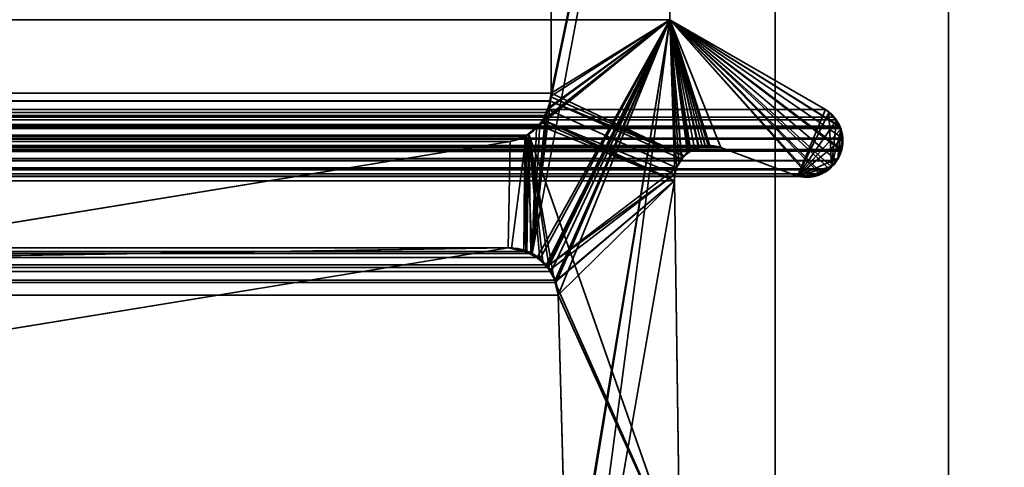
# Model space of a CAD drawing. Header units: millimetres. Extents: x -603 to 3703, y -115 to 193.
# Tile 412 of 656: x 1968.46 to 1976.98, y 3.48 to 7.35. Entities that reach past the tile are written whole.
import ezdxf

# ---------------------------------------------------------------- set-up
doc = ezdxf.new("R2010")
doc.units = ezdxf.units.MM
doc.layers.add('152', color=7, linetype='Continuous', true_color=0xffffff)

# ---------------------------------------------------------------- blocks, each defined once
blk = doc.blocks.new('UG_SURFACE_002')
at = {"layer": '152', "color": 252, "linetype": 'Continuous', "lineweight": 35}
for points in [[(2165, -18, 2212.25), (2165, 174.4, 2212.25), (835, 174.4, 2212.25), (835, -18, 2212.25)], [(985, -18, 2062.2499), (985, 174.4, 2062.2499), (2015.0001, 174.4, 2062.2499), (2015.0001, -18, 2062.2499)]]:
    blk.add_3dface(points, dxfattribs=at)
blk = doc.blocks.new('UG_SURFACE_097')
at = {"layer": '152', "color": 7, "linetype": 'Continuous', "lineweight": 35}
for points in [[(1026.9384, 6.7187, 2018.3115), (1026.9384, 11.8663, 2018.3115), (1973.0616, 11.8663, 2018.3115), (1973.0616, 6.7187, 2018.3115)], [(1973.0616, 6.7187, 2018.3115), (1973.0616, 11.8663, 2018.3115), (1974.0888, 11.6334, 2019.3388)], [(1974.0888, 7.3541, 2019.3388), (1974.0888, 11.6334, 2019.3388), (1025.9112, 11.6334, 2019.3388), (1025.9112, 7.3541, 2019.3388)], [(1974.0888, 11.6334, 2019.3388), (1972.8975, 5.3323, 2018.1475), (1973.0564, 6.6534, 2018.3065)], [(1972.9419, 5.297, 2018.1918), (1972.8975, 5.3323, 2018.1475), (1974.0888, 11.6334, 2019.3388), (1974.0888, 7.3541, 2019.3388)], [(1973.0564, 6.6534, 2018.3065), (1973.0616, 6.7187, 2018.3115), (1974.0888, 11.6334, 2019.3388)], [(1975.4353, 6.5775, 2020.6852), (1974.0888, 7.3541, 2019.3388), (1025.9112, 7.3541, 2019.3388), (1024.5647, 6.5775, 2020.6852)], [(1974.0888, 7.3541, 2019.3388), (1973.0203, 5.2345, 2018.2703), (1972.9419, 5.297, 2018.1918)], [(1973.0365, 5.2122, 2018.2865), (1973.0203, 5.2345, 2018.2703), (1974.0888, 7.3541, 2019.3388)], [(1974.0888, 7.3541, 2019.3388), (1973.0614, 5.178, 2018.3115), (1973.0365, 5.2122, 2018.2865)], [(1973.0959, 5.1013, 2018.3458), (1973.0614, 5.178, 2018.3115), (1974.0888, 7.3541, 2019.3388)], [(1974.0888, 7.3541, 2019.3388), (1973.1044, 5.0824, 2018.3544), (1973.0959, 5.1013, 2018.3458)], [(1973.1224, 4.9715, 2018.3723), (1973.1044, 5.0824, 2018.3544), (1974.0888, 7.3541, 2019.3388)], [(1973.2049, 2.0412, 2018.4548), (1973.1224, 4.9715, 2018.3723), (1974.0888, 7.3541, 2019.3388)], [(1973.1853, 0.5531, 2018.4352), (1974.0888, 7.3541, 2019.3388), (1974.1328, 6.0214, 2019.3827), (1974.1284, 5.9608, 2019.3784)], [(1973.1883, 1.8784, 2018.4383), (1974.0888, 7.3541, 2019.3388), (1973.1853, 0.5531, 2018.4352)], [(1974.0888, 7.3541, 2019.3388), (1973.1883, 1.8784, 2018.4383), (1973.2012, 1.9603, 2018.4512)], [(1974.0888, 7.3541, 2019.3388), (1973.2012, 1.9603, 2018.4512), (1973.2049, 2.0412, 2018.4548)], [(1974.0888, 7.3541, 2019.3388), (1975.3838, 6.0204, 2020.6337), (1975.3387, 5.9996, 2020.5886), (1975.2933, 6.0002, 2020.5433)], [(1974.0888, 7.3541, 2019.3388), (1975.5571, 6.4344, 2020.807), (1975.5626, 6.4236, 2020.8127)], [(1975.5571, 6.4344, 2020.807), (1974.0888, 7.3541, 2019.3388), (1975.4353, 6.5775, 2020.6852), (1975.5043, 6.5123, 2020.7543)], [(1974.0888, 7.3541, 2019.3388), (1975.468, 6.0644, 2020.7181), (1975.4593, 6.0552, 2020.7093), (1975.3838, 6.0204, 2020.6337)], [(1974.0888, 7.3541, 2019.3388), (1975.5735, 6.2208, 2020.8235), (1975.5728, 6.2181, 2020.8228), (1975.5347, 6.1368, 2020.7846)], [(1974.0888, 7.3541, 2019.3388), (1975.5839, 6.331, 2020.834), (1975.5856, 6.3226, 2020.8356), (1975.5765, 6.2316, 2020.8266)], [(1975.5347, 6.1368, 2020.7846), (1975.5328, 6.1326, 2020.7827), (1975.468, 6.0644, 2020.7181), (1974.0888, 7.3541, 2019.3388)], [(1975.5626, 6.4236, 2020.8127), (1975.5681, 6.4131, 2020.818), (1975.5839, 6.331, 2020.834), (1974.0888, 7.3541, 2019.3388)], [(1974.0888, 7.3541, 2019.3388), (1974.5291, 6.2483, 2019.7792), (1974.4343, 6.2604, 2019.6843)], [(1975.5765, 6.2316, 2020.8266), (1975.5735, 6.2208, 2020.8235), (1974.0888, 7.3541, 2019.3388)], [(1974.0888, 7.3541, 2019.3388), (1974.1465, 6.0731, 2019.3965), (1974.1328, 6.0214, 2019.3827)], [(1974.0888, 7.3541, 2019.3388), (1974.395, 6.2655, 2019.645), (1974.3432, 6.248, 2019.5932)], [(1975.2933, 6.0002, 2020.5433), (1975.1931, 6.0016, 2020.4432), (1974.5291, 6.2483, 2019.7792), (1974.0888, 7.3541, 2019.3388)], [(1974.0888, 7.3541, 2019.3388), (1974.1917, 6.1535, 2019.4416), (1974.1465, 6.0731, 2019.3965)], [(1974.0888, 7.3541, 2019.3388), (1974.2714, 6.2239, 2019.5215), (1974.2602, 6.214, 2019.5103)], [(1974.4343, 6.2604, 2019.6843), (1974.395, 6.2655, 2019.645), (1974.0888, 7.3541, 2019.3388)], [(1974.3432, 6.248, 2019.5932), (1974.2714, 6.2239, 2019.5215), (1974.0888, 7.3541, 2019.3388)], [(1974.2602, 6.214, 2019.5103), (1974.1937, 6.1552, 2019.4438), (1974.1917, 6.1535, 2019.4416), (1974.0888, 7.3541, 2019.3388)], [(1026.9384, 6.7187, 2018.3115), (1973.0564, 6.6534, 2018.3065), (1973.0557, 6.6507, 2018.3058)], [(1026.9384, 6.7187, 2018.3115), (1973.0616, 6.7187, 2018.3115), (1973.0564, 6.6534, 2018.3065)], [(1973.0557, 6.6507, 2018.3058), (1026.9474, 6.6514, 2018.3027), (1026.9384, 6.7187, 2018.3115)], [(1026.9474, 6.6514, 2018.3027), (1973.0557, 6.6507, 2018.3058), (1973.0271, 6.5518, 2018.2772)], [(1026.9531, 6.6087, 2018.297), (1026.9474, 6.6514, 2018.3027), (1973.0271, 6.5518, 2018.2772)], [(1972.8975, 5.3323, 2018.1475), (1973.0271, 6.5518, 2018.2772), (1973.0557, 6.6507, 2018.3058), (1973.0564, 6.6534, 2018.3065)], [(1024.5647, 6.5775, 2020.6852), (1024.4948, 6.5146, 2020.7553), (1975.5043, 6.5123, 2020.7543)], [(1975.5043, 6.5123, 2020.7543), (1975.4353, 6.5775, 2020.6852), (1024.5647, 6.5775, 2020.6852)], [(1026.9531, 6.6087, 2018.297), (1973.0271, 6.5518, 2018.2772), (1973.012, 6.5272, 2018.2619)], [(1973.012, 6.5272, 2018.2619), (1026.9871, 6.5254, 2018.2629), (1026.9531, 6.6087, 2018.297)], [(1024.48, 6.5013, 2020.7701), (1024.4424, 6.4348, 2020.8075), (1975.5571, 6.4344, 2020.807)], [(1024.4948, 6.5146, 2020.7553), (1024.48, 6.5013, 2020.7701), (1975.5294, 6.4886, 2020.7794)], [(1024.48, 6.5013, 2020.7701), (1975.5571, 6.4344, 2020.807), (1975.5294, 6.4886, 2020.7794)], [(1975.5294, 6.4886, 2020.7794), (1975.5043, 6.5123, 2020.7543), (1024.4948, 6.5146, 2020.7553)], [(1026.9926, 6.5122, 2018.2574), (1026.9871, 6.5254, 2018.2629), (1973.012, 6.5272, 2018.2619)], [(1026.9926, 6.5122, 2018.2574), (1973.012, 6.5272, 2018.2619), (1972.9639, 6.449, 2018.214)], [(1026.9926, 6.5122, 2018.2574), (1972.9639, 6.449, 2018.214), (1972.9353, 6.4248, 2018.1854)], [(1972.9353, 6.4248, 2018.1854), (1027.0636, 6.4213, 2018.1863), (1026.9926, 6.5122, 2018.2574)], [(1973.012, 6.5272, 2018.2619), (1973.0271, 6.5518, 2018.2772), (1972.8975, 5.3323, 2018.1475)], [(1972.8975, 5.3323, 2018.1475), (1972.9639, 6.449, 2018.214), (1973.012, 6.5272, 2018.2619)], [(1975.5043, 6.5123, 2020.7543), (1975.5294, 6.4886, 2020.7794), (1975.5571, 6.4344, 2020.807)], [(1024.4354, 6.4222, 2020.8147), (1024.4159, 6.3416, 2020.8342), (1975.5839, 6.331, 2020.834)], [(1024.4366, 6.4244, 2020.8135), (1024.4354, 6.4222, 2020.8147), (1975.5681, 6.4131, 2020.818)], [(1024.4354, 6.4222, 2020.8147), (1975.5839, 6.331, 2020.834), (1975.5681, 6.4131, 2020.818)], [(1024.4424, 6.4348, 2020.8075), (1024.4366, 6.4244, 2020.8135), (1975.5626, 6.4236, 2020.8127)], [(1975.5681, 6.4131, 2020.818), (1975.5626, 6.4236, 2020.8127), (1024.4366, 6.4244, 2020.8135)], [(1975.5626, 6.4236, 2020.8127), (1975.5571, 6.4344, 2020.807), (1024.4424, 6.4348, 2020.8075)], [(1027.0704, 6.4125, 2018.1797), (1027.0636, 6.4213, 2018.1863), (1972.9353, 6.4248, 2018.1854)], [(1027.1249, 6.3688, 2018.1251), (1027.0704, 6.4125, 2018.1797), (1972.9353, 6.4248, 2018.1854)], [(1027.1249, 6.3688, 2018.1251), (1972.9353, 6.4248, 2018.1854), (1972.8527, 6.3547, 2018.1026)], [(1972.8975, 5.3323, 2018.1475), (1972.8527, 6.3547, 2018.1026), (1972.9353, 6.4248, 2018.1854)], [(1972.9353, 6.4248, 2018.1854), (1972.9639, 6.449, 2018.214), (1972.8975, 5.3323, 2018.1475)], [(1975.5839, 6.331, 2020.834), (1024.4154, 6.3315, 2020.8347), (1024.4142, 6.3011, 2020.8359)], [(1975.5839, 6.331, 2020.834), (1024.4142, 6.3011, 2020.8359), (1024.4235, 6.2316, 2020.8266)], [(1024.4159, 6.3416, 2020.8342), (1024.4154, 6.3315, 2020.8347), (1975.5839, 6.331, 2020.834)], [(1024.4235, 6.2316, 2020.8266), (1975.5856, 6.3226, 2020.8356), (1975.5839, 6.331, 2020.834)], [(1024.4235, 6.2316, 2020.8266), (1975.5765, 6.2316, 2020.8266), (1975.5856, 6.3226, 2020.8356)], [(1027.1249, 6.3688, 2018.1251), (1972.8527, 6.3547, 2018.1026), (1972.8342, 6.3481, 2018.0843)], [(1972.8342, 6.3481, 2018.0843), (1027.1665, 6.3523, 2018.0836), (1027.1249, 6.3688, 2018.1251)], [(1027.1665, 6.3523, 2018.0836), (1972.8342, 6.3481, 2018.0843), (1972.7079, 6.3024, 2017.9579)], [(1972.7079, 6.3024, 2017.9579), (1027.2921, 6.3024, 2017.9579), (1027.1665, 6.3523, 2018.0836)], [(1972.8243, 5.3494, 2018.0743), (1972.6892, 5.381, 2017.9391), (1972.7079, 6.3024, 2017.9579), (1972.8342, 6.3481, 2018.0843)], [(1972.8527, 6.3547, 2018.1026), (1972.8975, 5.3323, 2018.1475), (1972.8243, 5.3494, 2018.0743)], [(1972.8342, 6.3481, 2018.0843), (1972.8527, 6.3547, 2018.1026), (1972.8243, 5.3494, 2018.0743)], [(1975.5765, 6.2316, 2020.8266), (1024.4235, 6.2316, 2020.8266), (1024.4275, 6.2218, 2020.8225)], [(1024.4275, 6.2218, 2020.8225), (1975.5735, 6.2208, 2020.8235), (1975.5765, 6.2316, 2020.8266)], [(1975.5728, 6.2181, 2020.8228), (1024.4275, 6.2218, 2020.8225), (1024.4596, 6.1447, 2020.7903)], [(1975.5728, 6.2181, 2020.8228), (1975.5735, 6.2208, 2020.8235), (1024.4275, 6.2218, 2020.8225)], [(1974.5291, 6.2483, 2019.7792), (1975.1931, 6.0016, 2020.4432), (1024.8069, 6.0016, 2020.4432), (1025.4709, 6.2483, 2019.7792)], [(1025.4709, 6.2483, 2019.7792), (1025.5657, 6.2609, 2019.6843), (1974.4343, 6.2604, 2019.6843)], [(1974.4343, 6.2604, 2019.6843), (1974.5291, 6.2483, 2019.7792), (1025.4709, 6.2483, 2019.7792)], [(1974.395, 6.2655, 2019.645), (1025.5657, 6.2609, 2019.6843), (1025.6022, 6.2657, 2019.6478)], [(1974.395, 6.2655, 2019.645), (1974.4343, 6.2604, 2019.6843), (1025.5657, 6.2609, 2019.6843)], [(1025.6022, 6.2657, 2019.6478), (1974.3432, 6.248, 2019.5932), (1974.395, 6.2655, 2019.645)], [(1025.6022, 6.2657, 2019.6478), (1025.6568, 6.2479, 2019.5932), (1974.3432, 6.248, 2019.5932)], [(1974.2714, 6.2239, 2019.5215), (1974.3432, 6.248, 2019.5932), (1025.6568, 6.2479, 2019.5932)], [(1974.2714, 6.2239, 2019.5215), (1025.6568, 6.2479, 2019.5932), (1025.7264, 6.2251, 2019.5236)], [(1025.7264, 6.2251, 2019.5236), (1974.2602, 6.214, 2019.5103), (1974.2714, 6.2239, 2019.5215)], [(1025.7264, 6.2251, 2019.5236), (1025.7397, 6.2137, 2019.5103), (1974.2602, 6.214, 2019.5103)], [(1033.5108, 5.2872, 2011.7393), (1027.2921, 6.3024, 2017.9579), (1972.7079, 6.3024, 2017.9579), (1966.4892, 5.2872, 2011.7393)], [(1966.4892, 5.2872, 2011.7393), (1972.7079, 6.3024, 2017.9579), (1972.6892, 5.381, 2017.9391), (1963.5851, 3.8982, 2008.8351)], [(1975.5728, 6.2181, 2020.8228), (1024.4596, 6.1447, 2020.7903), (1024.4656, 6.1377, 2020.7844)], [(1024.4656, 6.1377, 2020.7844), (1975.5347, 6.1368, 2020.7846), (1975.5728, 6.2181, 2020.8228)], [(1975.5347, 6.1368, 2020.7846), (1024.4656, 6.1377, 2020.7844), (1024.5267, 6.0664, 2020.7233)], [(1975.5328, 6.1326, 2020.7827), (1975.5347, 6.1368, 2020.7846), (1024.5267, 6.0664, 2020.7233)], [(1974.2602, 6.214, 2019.5103), (1025.7397, 6.2137, 2019.5103), (1025.8064, 6.1556, 2019.4435)], [(1025.8064, 6.1556, 2019.4435), (1974.1937, 6.1552, 2019.4438), (1974.2602, 6.214, 2019.5103)], [(1974.1917, 6.1535, 2019.4416), (1025.8064, 6.1556, 2019.4435), (1025.8069, 6.1552, 2019.443)], [(1974.1917, 6.1535, 2019.4416), (1974.1937, 6.1552, 2019.4438), (1025.8064, 6.1556, 2019.4435)], [(1025.8069, 6.1552, 2019.443), (1974.1465, 6.0731, 2019.3965), (1974.1917, 6.1535, 2019.4416)], [(1025.8069, 6.1552, 2019.443), (1025.8535, 6.0731, 2019.3965), (1974.1465, 6.0731, 2019.3965)], [(1975.5328, 6.1326, 2020.7827), (1024.5267, 6.0664, 2020.7233), (1024.5314, 6.0638, 2020.7186)], [(1024.5314, 6.0638, 2020.7186), (1975.468, 6.0644, 2020.7181), (1975.5328, 6.1326, 2020.7827)], [(1975.4593, 6.0552, 2020.7093), (1975.468, 6.0644, 2020.7181), (1024.5314, 6.0638, 2020.7186)], [(1024.5314, 6.0638, 2020.7186), (1024.616, 6.018, 2020.6339), (1975.3838, 6.0204, 2020.6337)], [(1975.3838, 6.0204, 2020.6337), (1975.4593, 6.0552, 2020.7093), (1024.5314, 6.0638, 2020.7186)], [(1974.1328, 6.0214, 2019.3827), (1025.8535, 6.0731, 2019.3965), (1025.8715, 5.981, 2019.3784)], [(1974.1328, 6.0214, 2019.3827), (1974.1465, 6.0731, 2019.3965), (1025.8535, 6.0731, 2019.3965)], [(1975.3838, 6.0204, 2020.6337), (1024.616, 6.018, 2020.6339), (1024.6392, 6.0054, 2020.6108)], [(1975.3387, 5.9996, 2020.5886), (1975.3838, 6.0204, 2020.6337), (1024.6392, 6.0054, 2020.6108)], [(1024.6392, 6.0054, 2020.6108), (1024.7071, 5.999, 2020.5429), (1975.2933, 6.0002, 2020.5433)], [(1975.2933, 6.0002, 2020.5433), (1975.3387, 5.9996, 2020.5886), (1024.6392, 6.0054, 2020.6108)], [(1024.7071, 5.999, 2020.5429), (1024.763, 5.9938, 2020.4871), (1975.1931, 6.0016, 2020.4432)], [(1975.1931, 6.0016, 2020.4432), (1975.2933, 6.0002, 2020.5433), (1024.7071, 5.999, 2020.5429)], [(1024.763, 5.9938, 2020.4871), (1024.8069, 6.0016, 2020.4432), (1975.1931, 6.0016, 2020.4432)], [(1025.8715, 5.981, 2019.3784), (1974.1284, 5.9608, 2019.3784), (1974.1328, 6.0214, 2019.3827)], [(1025.8715, 5.981, 2019.3784), (1025.8716, 5.9608, 2019.3784), (1974.1284, 5.9608, 2019.3784)], [(1974.175, 2.6459, 2019.4249), (1974.1284, 5.9608, 2019.3784), (1025.8716, 5.9608, 2019.3784), (1025.825, 2.6459, 2019.4249)], [(1973.1876, 0.5521, 2018.4376), (1973.1853, 0.5531, 2018.4352), (1974.1284, 5.9608, 2019.3784)], [(1973.1876, 0.5521, 2018.4376), (1974.1284, 5.9608, 2019.3784), (1974.175, 2.6459, 2019.4249)], [(1972.8243, 5.3494, 2018.0743), (1027.1783, 5.3634, 2018.0717), (1027.3108, 5.381, 2017.9391)], [(1027.3108, 5.381, 2017.9391), (1036.4149, 3.8982, 2008.8351), (1963.5851, 3.8982, 2008.8351), (1972.6892, 5.381, 2017.9391)], [(1027.3108, 5.381, 2017.9391), (1972.6892, 5.381, 2017.9391), (1972.8243, 5.3494, 2018.0743)], [(1973.0203, 5.2345, 2018.2703), (1027.0281, 5.2822, 2018.2219), (1027.0572, 5.2979, 2018.1928)], [(1027.0572, 5.2979, 2018.1928), (1027.1747, 5.3615, 2018.0752), (1972.8243, 5.3494, 2018.0743)], [(1972.8243, 5.3494, 2018.0743), (1972.8975, 5.3323, 2018.1475), (1027.0572, 5.2979, 2018.1928)], [(1972.8975, 5.3323, 2018.1475), (1972.9419, 5.297, 2018.1918), (1027.0572, 5.2979, 2018.1928)], [(1027.0572, 5.2979, 2018.1928), (1972.9419, 5.297, 2018.1918), (1973.0203, 5.2345, 2018.2703)], [(1972.8243, 5.3494, 2018.0743), (1027.1747, 5.3615, 2018.0752), (1027.1783, 5.3634, 2018.0717)], [(1973.0614, 5.178, 2018.3115), (1026.9386, 5.178, 2018.3115), (1026.965, 5.2089, 2018.285)], [(1973.0203, 5.2345, 2018.2703), (1026.965, 5.2089, 2018.285), (1027.0281, 5.2822, 2018.2219)], [(1973.0203, 5.2345, 2018.2703), (1973.0365, 5.2122, 2018.2865), (1026.965, 5.2089, 2018.285)], [(1026.965, 5.2089, 2018.285), (1973.0365, 5.2122, 2018.2865), (1973.0614, 5.178, 2018.3115)], [(1973.0614, 5.178, 2018.3115), (1026.9041, 5.1013, 2018.3458), (1026.9386, 5.178, 2018.3115)], [(1973.0614, 5.178, 2018.3115), (1973.0959, 5.1013, 2018.3458), (1026.9041, 5.1013, 2018.3458)], [(1973.1224, 4.9715, 2018.3723), (1026.8776, 4.9715, 2018.3723), (1026.8956, 5.0824, 2018.3544)], [(1026.8956, 5.0824, 2018.3544), (1026.9041, 5.1013, 2018.3458), (1973.0959, 5.1013, 2018.3458), (1973.1044, 5.0824, 2018.3544)], [(1973.1044, 5.0824, 2018.3544), (1973.1224, 4.9715, 2018.3723), (1026.8956, 5.0824, 2018.3544)], [(1026.7951, 2.0412, 2018.4548), (1026.8776, 4.9715, 2018.3723), (1973.1224, 4.9715, 2018.3723), (1973.2049, 2.0412, 2018.4548)]]:
    blk.add_3dface(points, dxfattribs=at)
blk = doc.blocks.new('UG_SURFACE_098')
at = {"layer": '152', "color": 7, "linetype": 'Continuous', "lineweight": 35}
for points in [[(1974.0888, 11.6334, -7.75), (1974.0888, 7.3541, -7.75), (1973.0616, 6.7187, -7.75), (1973.0616, 11.8663, -7.75)], [(1974.0888, 7.3541, 2019.3388), (1974.0888, 11.6334, 2019.3388), (1973.0616, 11.8663, 2018.3115), (1973.0616, 6.7187, 2018.3115)], [(1973.0616, 6.7187, 2018.3115), (1973.0616, 11.8663, 2018.3115), (1973.0616, 11.8663, -7.75), (1973.0616, 6.7187, -7.75)], [(1974.0888, 7.3541, -7.75), (1974.0888, 11.6334, -7.75), (1974.0888, 11.6334, 2019.3388), (1974.0888, 7.3541, 2019.3388)], [(1974.0888, 7.3541, 2019.3388), (1972.8693, 6.365, 2018.1193), (1972.8867, 5.3379, 2018.1367), (1972.962, 5.2773, 2018.2121)], [(1972.9517, 6.4465, 2018.2016), (1972.8693, 6.365, 2018.1193), (1974.0888, 7.3541, 2019.3388)], [(1974.0888, 7.3541, 2019.3388), (1972.991, 6.4854, 2018.2409), (1972.9754, 6.4699, 2018.2254), (1972.9517, 6.4465, 2018.2016)], [(1972.962, 5.2773, 2018.2121), (1973.0306, 5.2222, 2018.2805), (1974.0888, 7.3541, 2019.3388)], [(1973.0359, 6.5803, 2018.286), (1972.991, 6.4854, 2018.2409), (1974.0888, 7.3541, 2019.3388)], [(1974.1465, 6.0731, 2019.3965), (1974.1682, 6.1188, 2019.4182), (1974.0888, 7.3541, 2019.3388), (1973.0306, 5.2222, 2018.2805)], [(1974.0888, 7.3541, 2019.3388), (1973.0433, 6.596, 2018.2934), (1973.0359, 6.5803, 2018.286)], [(1973.0572, 6.6889, 2018.3072), (1973.0433, 6.596, 2018.2934), (1974.0888, 7.3541, 2019.3388)], [(1974.0888, 7.3541, 2019.3388), (1973.0616, 6.7187, 2018.3115), (1973.0572, 6.6889, 2018.3072)], [(1974.2523, 6.2053, -7.75), (1974.2129, 6.1775, -7.75), (1973.0616, 6.7187, -7.75), (1974.0888, 7.3541, -7.75)], [(1975.4353, 6.5775, -7.75), (1974.0888, 7.3541, -7.75), (1974.0888, 7.3541, 2019.3388), (1975.4353, 6.5775, 2020.6852)], [(1975.1931, 6.0016, -7.75), (1974.5291, 6.2483, -7.75), (1974.0888, 7.3541, -7.75), (1975.4353, 6.5775, -7.75)], [(1974.0888, 7.3541, -7.75), (1974.3017, 6.2399, -7.75), (1974.2523, 6.2053, -7.75)], [(1974.0888, 7.3541, -7.75), (1974.4204, 6.267, -7.75), (1974.3373, 6.248, -7.75)], [(1974.3373, 6.248, -7.75), (1974.3017, 6.2399, -7.75), (1974.0888, 7.3541, -7.75)], [(1974.0888, 7.3541, -7.75), (1974.5291, 6.2483, -7.75), (1974.4345, 6.2646, -7.75)], [(1974.4345, 6.2646, -7.75), (1974.4204, 6.267, -7.75), (1974.0888, 7.3541, -7.75)], [(1974.0888, 7.3541, 2019.3388), (1974.5291, 6.2483, 2019.7792), (1975.1931, 6.0016, 2020.4432), (1975.3032, 6.0057, 2020.5531)], [(1975.3032, 6.0057, 2020.5531), (1975.3697, 6.0082, 2020.6196), (1975.4025, 6.028, 2020.6525), (1974.0888, 7.3541, 2019.3388)], [(1974.0888, 7.3541, 2019.3388), (1974.2501, 6.2071, 2019.5), (1974.3375, 6.2472, 2019.5875)], [(1974.0888, 7.3541, 2019.3388), (1974.1682, 6.1188, 2019.4182), (1974.1914, 6.1456, 2019.4414)], [(1975.4025, 6.028, 2020.6525), (1975.4876, 6.0792, 2020.7376), (1975.4889, 6.0809, 2020.7388), (1974.0888, 7.3541, 2019.3388)], [(1974.0888, 7.3541, 2019.3388), (1974.3687, 6.2615, 2019.6187), (1974.4344, 6.2561, 2019.6843)], [(1974.0888, 7.3541, 2019.3388), (1974.2416, 6.2033, 2019.4917), (1974.2501, 6.2071, 2019.5)], [(1974.4344, 6.2561, 2019.6843), (1974.5291, 6.2483, 2019.7792), (1974.0888, 7.3541, 2019.3388)], [(1974.1914, 6.1456, 2019.4414), (1974.2416, 6.2033, 2019.4917), (1974.0888, 7.3541, 2019.3388)], [(1974.3375, 6.2472, 2019.5875), (1974.3687, 6.2615, 2019.6187), (1974.0888, 7.3541, 2019.3388)], [(1975.4657, 6.5488, 2020.7157), (1975.4353, 6.5775, 2020.6852), (1974.0888, 7.3541, 2019.3388), (1975.4889, 6.0809, 2020.7388)], [(1974.1936, 6.1471, -7.75), (1974.1465, 6.0731, -7.75), (1973.0293, 6.5819, -7.75), (1973.0558, 6.6496, -7.75)], [(1973.0558, 6.6496, -7.75), (1973.0293, 6.5819, -7.75), (1973.0359, 6.5803, 2018.286)], [(1973.0591, 6.688, -7.75), (1973.0558, 6.6496, -7.75), (1973.0359, 6.5803, 2018.286)], [(1973.0359, 6.5803, 2018.286), (1973.0433, 6.596, 2018.2934), (1973.0591, 6.688, -7.75)], [(1973.0433, 6.596, 2018.2934), (1973.0572, 6.6889, 2018.3072), (1973.0591, 6.688, -7.75)], [(1974.2129, 6.1775, -7.75), (1973.0558, 6.6496, -7.75), (1973.0591, 6.688, -7.75)], [(1973.0558, 6.6496, -7.75), (1974.2129, 6.1775, -7.75), (1974.1936, 6.1471, -7.75)], [(1973.0616, 6.7187, -7.75), (1973.0591, 6.688, -7.75), (1973.0572, 6.6889, 2018.3072)], [(1973.0572, 6.6889, 2018.3072), (1973.0616, 6.7187, 2018.3115), (1973.0616, 6.7187, -7.75)], [(1973.0591, 6.688, -7.75), (1973.0616, 6.7187, -7.75), (1974.2129, 6.1775, -7.75)], [(1973.0293, 6.5819, -7.75), (1972.9916, 6.4863, -7.75), (1972.991, 6.4854, 2018.2409)], [(1972.991, 6.4854, 2018.2409), (1973.0359, 6.5803, 2018.286), (1973.0293, 6.5819, -7.75)], [(1972.9916, 6.4863, -7.75), (1973.0293, 6.5819, -7.75), (1974.1465, 6.0731, -7.75), (1974.1322, 6.0177, -7.75)], [(1975.4353, 6.5775, -7.75), (1975.4488, 6.5687, -7.75), (1975.4655, 6.5516, -7.75), (1975.1931, 6.0016, -7.75)], [(1975.4655, 6.5516, -7.75), (1975.4488, 6.5687, -7.75), (1975.4353, 6.5775, 2020.6852)], [(1975.4353, 6.5775, 2020.6852), (1975.4657, 6.5488, 2020.7157), (1975.4655, 6.5516, -7.75)], [(1975.4488, 6.5687, -7.75), (1975.4353, 6.5775, -7.75), (1975.4353, 6.5775, 2020.6852)], [(1972.9743, 6.4691, -7.75), (1972.9916, 6.4863, -7.75), (1974.1284, 5.9608, -7.75)], [(1972.9916, 6.4863, -7.75), (1972.9743, 6.4691, -7.75), (1972.9754, 6.4699, 2018.2254)], [(1972.9754, 6.4699, 2018.2254), (1972.991, 6.4854, 2018.2409), (1972.9916, 6.4863, -7.75)], [(1974.1322, 6.0177, -7.75), (1974.1284, 5.9608, -7.75), (1972.9916, 6.4863, -7.75)], [(1975.4655, 6.5516, -7.75), (1975.5305, 6.485, -7.75), (1975.1931, 6.0016, -7.75)], [(1975.1931, 6.0016, -7.75), (1975.5305, 6.485, -7.75), (1975.5347, 6.4807, -7.75), (1975.5646, 6.4048, -7.75)], [(1975.5305, 6.485, -7.75), (1975.4655, 6.5516, -7.75), (1975.4657, 6.5488, 2020.7157)], [(1975.4657, 6.5488, 2020.7157), (1975.5294, 6.4886, 2020.7794), (1975.5305, 6.485, -7.75)], [(1975.5309, 6.4854, 2020.7808), (1975.5294, 6.4886, 2020.7794), (1975.4657, 6.5488, 2020.7157), (1975.4889, 6.0809, 2020.7388)], [(1975.4889, 6.0809, 2020.7388), (1975.5678, 6.405, 2020.8178), (1975.5309, 6.4854, 2020.7808)], [(1975.5294, 6.4886, 2020.7794), (1975.5309, 6.4854, 2020.7808), (1975.5305, 6.485, -7.75)], [(1975.5347, 6.4807, -7.75), (1975.5305, 6.485, -7.75), (1975.5309, 6.4854, 2020.7808)], [(1975.5646, 6.4048, -7.75), (1975.5347, 6.4807, -7.75), (1975.5309, 6.4854, 2020.7808)], [(1975.5309, 6.4854, 2020.7808), (1975.5678, 6.405, 2020.8178), (1975.5646, 6.4048, -7.75)], [(1972.8693, 6.365, 2018.1193), (1972.9517, 6.4465, 2018.2016), (1972.9497, 6.4447, -7.75)], [(1972.9497, 6.4447, -7.75), (1972.8703, 6.3656, -7.75), (1972.8693, 6.365, 2018.1193)], [(1974.1284, 5.9608, -7.75), (1974.175, 2.6459, -7.75), (1972.8703, 6.3656, -7.75), (1972.9497, 6.4447, -7.75)], [(1974.1284, 5.9608, -7.75), (1972.9497, 6.4447, -7.75), (1972.9743, 6.4691, -7.75)], [(1972.9743, 6.4691, -7.75), (1972.9497, 6.4447, -7.75), (1972.9517, 6.4465, 2018.2016)], [(1972.9517, 6.4465, 2018.2016), (1972.9754, 6.4699, 2018.2254), (1972.9743, 6.4691, -7.75)], [(1975.1931, 6.0016, -7.75), (1975.5646, 6.4048, -7.75), (1975.5813, 6.3623, -7.75), (1975.5799, 6.3226, -7.75)], [(1975.5678, 6.405, 2020.8178), (1975.4889, 6.0809, 2020.7388), (1975.5427, 6.1542, 2020.7927)], [(1975.5832, 6.3218, 2020.8333), (1975.5757, 6.388, 2020.8256), (1975.5678, 6.405, 2020.8178), (1975.5427, 6.1542, 2020.7927)], [(1975.5813, 6.3623, -7.75), (1975.5646, 6.4048, -7.75), (1975.5678, 6.405, 2020.8178)], [(1975.5678, 6.405, 2020.8178), (1975.5757, 6.388, 2020.8256), (1975.5813, 6.3623, -7.75)], [(1972.8467, 6.3562, 2018.0967), (1972.7079, 6.3024, 2017.9579), (1972.6892, 5.381, 2017.9391), (1972.7176, 5.3748, 2017.9677)], [(1972.7176, 5.3764, -7.75), (1972.6892, 5.381, -7.75), (1972.7079, 6.3024, -7.75), (1972.8459, 6.3561, -7.75)], [(1972.7079, 6.3024, 2017.9579), (1972.8467, 6.3562, 2018.0967), (1972.8459, 6.3561, -7.75)], [(1972.8459, 6.3561, -7.75), (1972.7079, 6.3024, -7.75), (1972.7079, 6.3024, 2017.9579)], [(1972.8693, 6.365, 2018.1193), (1972.8467, 6.3562, 2018.0967), (1972.7176, 5.3748, 2017.9677), (1972.8518, 5.3455, 2018.1017)], [(1972.8459, 6.3561, -7.75), (1972.8435, 5.3562, -7.75), (1972.7176, 5.3764, -7.75)], [(1972.8459, 6.3561, -7.75), (1972.8703, 6.3656, -7.75), (1972.8435, 5.3562, -7.75)], [(1972.8515, 5.3513, -7.75), (1972.8435, 5.3562, -7.75), (1972.8703, 6.3656, -7.75)], [(1972.8703, 6.3656, -7.75), (1972.8459, 6.3561, -7.75), (1972.8467, 6.3562, 2018.0967)], [(1972.8467, 6.3562, 2018.0967), (1972.8693, 6.365, 2018.1193), (1972.8703, 6.3656, -7.75)], [(1972.9631, 5.2826, -7.75), (1972.8515, 5.3513, -7.75), (1972.8703, 6.3656, -7.75)], [(1972.8518, 5.3455, 2018.1017), (1972.8867, 5.3379, 2018.1367), (1972.8693, 6.365, 2018.1193)], [(1972.8703, 6.3656, -7.75), (1972.9905, 5.2657, -7.75), (1972.9631, 5.2826, -7.75)], [(1972.8703, 6.3656, -7.75), (1973.0816, 5.1408, -7.75), (1973.0469, 5.1883, -7.75)], [(1973.0469, 5.1883, -7.75), (1972.9905, 5.2657, -7.75), (1972.8703, 6.3656, -7.75)], [(1973.0943, 5.0879, -7.75), (1973.0816, 5.1408, -7.75), (1972.8703, 6.3656, -7.75), (1974.175, 2.6459, -7.75)], [(1975.5799, 6.3226, -7.75), (1975.5765, 6.2316, -7.75), (1975.5405, 6.1534, -7.75), (1975.1931, 6.0016, -7.75)], [(1975.5832, 6.3218, 2020.8333), (1975.5427, 6.1542, 2020.7927), (1975.5539, 6.1695, 2020.8039), (1975.5765, 6.2316, 2020.8266)], [(1975.5799, 6.3226, -7.75), (1975.5813, 6.3623, -7.75), (1975.5757, 6.388, 2020.8256)], [(1975.5757, 6.388, 2020.8256), (1975.5832, 6.3218, 2020.8333), (1975.5799, 6.3226, -7.75)], [(1975.5799, 6.3226, -7.75), (1975.5858, 6.2992, 2020.8359), (1975.5765, 6.2316, 2020.8266)], [(1975.5765, 6.2316, 2020.8266), (1975.5765, 6.2316, -7.75), (1975.5799, 6.3226, -7.75)], [(1975.5765, 6.2316, 2020.8266), (1975.5858, 6.2992, 2020.8359), (1975.5832, 6.3218, 2020.8333)], [(1975.5799, 6.3226, -7.75), (1975.5832, 6.3218, 2020.8333), (1975.5858, 6.2992, 2020.8359)], [(1963.5851, 3.8982, 2008.8351), (1972.6892, 5.381, 2017.9391), (1972.7079, 6.3024, 2017.9579), (1966.4892, 5.2872, 2011.7393)], [(1966.4892, 5.2872, -7.75), (1972.7079, 6.3024, -7.75), (1972.6892, 5.381, -7.75)], [(1966.4892, 5.2872, 2011.7393), (1972.7079, 6.3024, 2017.9579), (1972.7079, 6.3024, -7.75), (1966.4892, 5.2872, -7.75)], [(1974.3017, 6.2399, -7.75), (1974.3375, 6.2472, 2019.5875), (1974.2501, 6.2071, 2019.5)], [(1974.2501, 6.2071, 2019.5), (1974.2523, 6.2053, -7.75), (1974.3017, 6.2399, -7.75)], [(1974.3017, 6.2399, -7.75), (1974.3373, 6.248, -7.75), (1974.3375, 6.2472, 2019.5875)], [(1974.3687, 6.2615, 2019.6187), (1974.3373, 6.248, -7.75), (1974.4204, 6.267, -7.75)], [(1974.3687, 6.2615, 2019.6187), (1974.3375, 6.2472, 2019.5875), (1974.3373, 6.248, -7.75)], [(1974.4204, 6.267, -7.75), (1974.4344, 6.2561, 2019.6843), (1974.3687, 6.2615, 2019.6187)], [(1974.4204, 6.267, -7.75), (1974.4345, 6.2646, -7.75), (1974.4344, 6.2561, 2019.6843)], [(1974.4344, 6.2561, 2019.6843), (1974.4345, 6.2646, -7.75), (1974.5291, 6.2483, -7.75)], [(1974.5291, 6.2483, -7.75), (1974.5291, 6.2483, 2019.7792), (1974.4344, 6.2561, 2019.6843)], [(1974.5291, 6.2483, -7.75), (1975.1931, 6.0016, -7.75), (1975.1931, 6.0016, 2020.4432), (1974.5291, 6.2483, 2019.7792)], [(1975.5427, 6.1542, 2020.7927), (1975.5405, 6.1534, -7.75), (1975.5765, 6.2316, -7.75)], [(1975.5765, 6.2316, -7.75), (1975.5539, 6.1695, 2020.8039), (1975.5427, 6.1542, 2020.7927)], [(1975.5765, 6.2316, -7.75), (1975.5765, 6.2316, 2020.8266), (1975.5539, 6.1695, 2020.8039)], [(1974.1682, 6.1188, 2019.4182), (1974.1465, 6.0731, -7.75), (1974.1936, 6.1471, -7.75)], [(1974.1936, 6.1471, -7.75), (1974.1914, 6.1456, 2019.4414), (1974.1682, 6.1188, 2019.4182)], [(1974.2416, 6.2033, 2019.4917), (1974.1914, 6.1456, 2019.4414), (1974.1936, 6.1471, -7.75)], [(1974.2416, 6.2033, 2019.4917), (1974.1936, 6.1471, -7.75), (1974.2129, 6.1775, -7.75)], [(1974.2416, 6.2033, 2019.4917), (1974.2129, 6.1775, -7.75), (1974.2523, 6.2053, -7.75)], [(1974.2523, 6.2053, -7.75), (1974.2501, 6.2071, 2019.5), (1974.2416, 6.2033, 2019.4917)], [(1975.1931, 6.0016, -7.75), (1975.5405, 6.1534, -7.75), (1975.5274, 6.1249, -7.75), (1975.4846, 6.0854, -7.75)], [(1975.5274, 6.1249, -7.75), (1975.5427, 6.1542, 2020.7927), (1975.4889, 6.0809, 2020.7388)], [(1975.5274, 6.1249, -7.75), (1975.5405, 6.1534, -7.75), (1975.5427, 6.1542, 2020.7927)], [(1973.0306, 5.2222, 2018.2805), (1974.1322, 6.0177, 2019.3822), (1974.1465, 6.0731, 2019.3965)], [(1974.1322, 6.0177, -7.75), (1974.1465, 6.0731, 2019.3965), (1974.1322, 6.0177, 2019.3822)], [(1974.1322, 6.0177, -7.75), (1974.1465, 6.0731, -7.75), (1974.1465, 6.0731, 2019.3965)], [(1974.1682, 6.1188, 2019.4182), (1974.1465, 6.0731, 2019.3965), (1974.1465, 6.0731, -7.75)], [(1975.3035, 5.9974, -7.75), (1975.1931, 6.0016, -7.75), (1975.4846, 6.0854, -7.75)], [(1975.4028, 6.0261, -7.75), (1975.3237, 5.9966, -7.75), (1975.3035, 5.9974, -7.75), (1975.4846, 6.0854, -7.75)], [(1975.4846, 6.0854, -7.75), (1975.4876, 6.0792, 2020.7376), (1975.4025, 6.028, 2020.6525)], [(1975.4025, 6.028, 2020.6525), (1975.4325, 6.0372, -7.75), (1975.4846, 6.0854, -7.75)], [(1975.4846, 6.0854, -7.75), (1975.4325, 6.0372, -7.75), (1975.4028, 6.0261, -7.75)], [(1975.4889, 6.0809, 2020.7388), (1975.4846, 6.0854, -7.75), (1975.5274, 6.1249, -7.75)], [(1975.4846, 6.0854, -7.75), (1975.4889, 6.0809, 2020.7388), (1975.4876, 6.0792, 2020.7376)], [(1974.1322, 6.0177, 2019.3822), (1973.0306, 5.2222, 2018.2805), (1973.0489, 5.1885, 2018.2989)], [(1973.0489, 5.1885, 2018.2989), (1973.1005, 5.0942, 2018.3506), (1974.1284, 5.9608, 2019.3784), (1974.1322, 6.0177, 2019.3822)], [(1974.1322, 6.0177, 2019.3822), (1974.1284, 5.9608, -7.75), (1974.1322, 6.0177, -7.75)], [(1974.1322, 6.0177, 2019.3822), (1974.1284, 5.9608, 2019.3784), (1974.1284, 5.9608, -7.75)], [(1975.3035, 5.9974, -7.75), (1975.3032, 6.0057, 2020.5531), (1975.1931, 6.0016, 2020.4432)], [(1975.1931, 6.0016, 2020.4432), (1975.1931, 6.0016, -7.75), (1975.3035, 5.9974, -7.75)], [(1975.4028, 6.0261, -7.75), (1975.3697, 6.0082, 2020.6196), (1975.3032, 6.0057, 2020.5531)], [(1975.3032, 6.0057, 2020.5531), (1975.3237, 5.9966, -7.75), (1975.4028, 6.0261, -7.75)], [(1975.3032, 6.0057, 2020.5531), (1975.3035, 5.9974, -7.75), (1975.3237, 5.9966, -7.75)], [(1975.4028, 6.0261, -7.75), (1975.4025, 6.028, 2020.6525), (1975.3697, 6.0082, 2020.6196)], [(1975.4025, 6.028, 2020.6525), (1975.4028, 6.0261, -7.75), (1975.4325, 6.0372, -7.75)], [(1974.1284, 5.9608, 2019.3784), (1973.1005, 5.0942, 2018.3506), (1973.1014, 5.0895, 2018.3513)], [(1973.1014, 5.0895, 2018.3513), (1973.1224, 4.9715, 2018.3723), (1974.1284, 5.9608, 2019.3784)], [(1974.175, 2.6459, 2019.4249), (1974.1284, 5.9608, 2019.3784), (1973.1224, 4.9715, 2018.3723), (1973.2049, 2.0412, 2018.4548)], [(1974.175, 2.6459, -7.75), (1974.1284, 5.9608, -7.75), (1974.1284, 5.9608, 2019.3784), (1974.175, 2.6459, 2019.4249)], [(1972.6892, 5.381, -7.75), (1963.5851, 3.8982, -7.75), (1966.4212, 5.2819, -7.75), (1966.4552, 5.2832, -7.75)], [(1972.6892, 5.381, 2017.9391), (1963.5851, 3.8982, 2008.8351), (1963.5851, 3.8982, -7.75), (1972.6892, 5.381, -7.75)], [(1972.6892, 5.381, -7.75), (1966.4552, 5.2832, -7.75), (1966.4892, 5.2872, -7.75)], [(1972.7176, 5.3764, -7.75), (1972.7176, 5.3748, 2017.9677), (1972.6892, 5.381, 2017.9391)], [(1972.6892, 5.381, 2017.9391), (1972.6892, 5.381, -7.75), (1972.7176, 5.3764, -7.75)], [(1972.7176, 5.3748, 2017.9677), (1972.7176, 5.3764, -7.75), (1972.8435, 5.3562, -7.75)], [(1972.8435, 5.3562, -7.75), (1972.8518, 5.3455, 2018.1017), (1972.7176, 5.3748, 2017.9677)], [(1972.8435, 5.3562, -7.75), (1972.8515, 5.3513, -7.75), (1972.8518, 5.3455, 2018.1017)], [(1972.8518, 5.3455, 2018.1017), (1972.8515, 5.3513, -7.75), (1972.9631, 5.2826, -7.75)], [(1972.9631, 5.2826, -7.75), (1972.8867, 5.3379, 2018.1367), (1972.8518, 5.3455, 2018.1017)], [(1972.9631, 5.2826, -7.75), (1972.962, 5.2773, 2018.2121), (1972.8867, 5.3379, 2018.1367)], [(1972.962, 5.2773, 2018.2121), (1972.9631, 5.2826, -7.75), (1972.9905, 5.2657, -7.75)], [(1973.0469, 5.1883, -7.75), (1973.0306, 5.2222, 2018.2805), (1972.962, 5.2773, 2018.2121)], [(1972.962, 5.2773, 2018.2121), (1972.9905, 5.2657, -7.75), (1973.0469, 5.1883, -7.75)], [(1973.0469, 5.1883, -7.75), (1973.0489, 5.1885, 2018.2989), (1973.0306, 5.2222, 2018.2805)], [(1973.0489, 5.1885, 2018.2989), (1973.0469, 5.1883, -7.75), (1973.0816, 5.1408, -7.75)], [(1973.0816, 5.1408, -7.75), (1973.1005, 5.0942, 2018.3506), (1973.0489, 5.1885, 2018.2989)], [(1973.1005, 5.0942, 2018.3506), (1973.0816, 5.1408, -7.75), (1973.0943, 5.0879, -7.75)], [(1973.0943, 5.0879, -7.75), (1973.1014, 5.0895, 2018.3513), (1973.1005, 5.0942, 2018.3506)], [(1973.1014, 5.0895, 2018.3513), (1973.0943, 5.0879, -7.75), (1973.1224, 4.9715, -7.75)], [(1974.175, 2.6459, -7.75), (1973.1224, 4.9715, -7.75), (1973.0943, 5.0879, -7.75)], [(1973.1224, 4.9715, -7.75), (1973.1224, 4.9715, 2018.3723), (1973.1014, 5.0895, 2018.3513)], [(1973.2049, 2.0412, -7.75), (1973.1224, 4.9715, -7.75), (1974.175, 2.6459, -7.75), (1974.175, 2.4846, -7.75)], [(1973.2049, 2.0412, 2018.4548), (1973.1224, 4.9715, 2018.3723), (1973.1224, 4.9715, -7.75), (1973.2049, 2.0412, -7.75)]]:
    blk.add_3dface(points, dxfattribs=at)
blk = doc.blocks.new('UG_SURFACE_101')
at = {"layer": '152', "color": 252, "linetype": 'Continuous', "lineweight": 35}
for points in [[(1023.5, -29.92, 2021.75), (1976.5, -29.92, 2021.75), (1976.5, 14.42, 2021.75), (1023.5, 14.42, 2021.75)], [(1025, -29.92, 2020.2501), (1025, 14.42, 2020.2501), (1975, 14.42, 2020.2501), (1975, -29.92, 2020.2501)], [(1976.5, 14.42, 2021.75), (1976.5, -29.92, 2021.75), (1975, -29.92, 2020.2501), (1975, 14.42, 2020.2501)]]:
    blk.add_3dface(points, dxfattribs=at)
blk = doc.blocks.new('UG_SURFACE_102')
at = {"layer": '152', "color": 252, "linetype": 'Continuous', "lineweight": 35}
for points in [[(1975, -29.92, 2020.2501), (1975, 14.42, 2020.2501), (1975, 14.42, -7.75), (1975, -29.92, -7.75)], [(1975, -29.92, -7.75), (1975, 14.42, -7.75), (1976.5, 14.42, -7.75), (1976.5, -29.92, -7.75)], [(1975, 14.42, 2020.2501), (1975, -29.92, 2020.2501), (1976.5, -29.92, 2021.75), (1976.5, 14.42, 2021.75)], [(1976.5, -29.92, 2021.75), (1976.5, -29.92, -7.75), (1976.5, 14.42, -7.75), (1976.5, 14.42, 2021.75)]]:
    blk.add_3dface(points, dxfattribs=at)

msp = doc.modelspace()

# ---------------------------------------------------------------- linework, layer by layer
at = {"layer": '152', "color": 252, "linetype": 'Continuous', "lineweight": 35, "true_color": 0x939598}
for p, q in [((1975, -29.92, 2020.25), (1975, 14.42, 2020.25)), ((1975, -29.92, 2020.25), (1975, 14.42, 2020.25)), ((1975, -29.92, -7.75), (1975, 14.42, -7.75)), ((1976.5, -29.92, 2021.75), (1976.5, 14.42, 2021.75)), ((1976.5, -29.92, -7.75), (1976.5, 14.42, -7.75)), ((1976.5, -29.92, 2021.75), (1976.5, 14.42, 2021.75)), ((1973.0615, 11.8663, 2018.3115), (1973.0615, 6.7187, 2018.3115)), ((1973.0615, 6.7187, -7.75), (1973.0615, 11.8663, -7.75)), ((1973.0615, 11.8663, 2018.3115), (1973.0615, 6.7187, 2018.3115)), ((1975.4353, 6.5775, -7.75), (1974.0888, 7.3541, -7.75)), ((1974.0888, 7.3541, 2019.3388), (1975.4353, 6.5775, 2020.6853)), ((1975.4353, 6.5775, 2020.6853), (1974.0888, 7.3541, 2019.3388)), ((1026.9385, 6.7187, 2018.3115), (1973.0615, 6.7187, 2018.3115)), ((1973.0615, 6.7187, 2018.3115), (1973.0615, 6.7187, -7.75)), ((1975.4353, 6.5775, 2020.6853), (1024.5647, 6.5775, 2020.6853)), ((1975.4353, 6.5775, -7.75), (1975.4353, 6.5775, 2020.6853)), ((1975.5766, 6.2316, 2020.8266), (1024.4234, 6.2316, 2020.8266)), ((1974.5291, 6.2483, 2019.7791), (1025.4709, 6.2483, 2019.7791)), ((1027.2921, 6.3024, 2017.9579), (1972.7079, 6.3024, 2017.9579)), ((1972.7079, 6.3024, 2017.9579), (1966.4892, 5.2872, 2011.7392)), ((1966.4892, 5.2872, -7.75), (1972.7079, 6.3024, -7.75)), ((1972.7079, 6.3024, 2017.9579), (1966.4892, 5.2872, 2011.7392)), ((1972.7079, 6.3024, 2017.9579), (1972.7079, 6.3024, -7.75)), ((1974.5291, 6.2483, 2019.7791), (1975.1932, 6.0016, 2020.4432)), ((1974.5291, 6.2483, 2019.7791), (1975.1932, 6.0016, 2020.4432)), ((1974.5291, 6.2483, -7.75), (1975.1932, 6.0016, -7.75)), ((1974.5291, 6.2483, -7.75), (1974.5291, 6.2483, 2019.7791)), ((1975.5766, 6.2316, -7.75), (1975.5766, 6.2316, 2020.8266)), ((1974.1465, 6.0731, 2019.3965), (1025.8535, 6.0731, 2019.3965)), ((1974.1465, 6.0731, -7.75), (1974.1465, 6.0731, 2019.3965)), ((1975.1932, 6.0016, 2020.4432), (1024.8068, 6.0016, 2020.4432)), ((1975.1932, 6.0016, -7.75), (1975.1932, 6.0016, 2020.4432)), ((1025.8716, 5.9608, 2019.3784), (1974.1284, 5.9608, 2019.3784)), ((1974.1284, 5.9608, 2019.3784), (1974.175, 2.6459, 2019.425)), ((1974.1284, 5.9608, 2019.3784), (1974.1284, 5.9608, -7.75)), ((1974.175, 2.6459, 2019.425), (1974.1284, 5.9608, 2019.3784)), ((1974.175, 2.6459, -7.75), (1974.1284, 5.9608, -7.75)), ((1027.3109, 5.381, 2017.9391), (1972.6891, 5.381, 2017.9391)), ((1963.5852, 3.8982, 2008.8352), (1972.6891, 5.381, 2017.9391)), ((1972.6891, 5.381, -7.75), (1963.5852, 3.8982, -7.75)), ((1963.5852, 3.8982, 2008.8352), (1972.6891, 5.381, 2017.9391)), ((1972.6891, 5.381, 2017.9391), (1972.6891, 5.381, -7.75)), ((1026.8776, 4.9715, 2018.3724), (1973.1224, 4.9715, 2018.3724)), ((1973.1224, 4.9715, 2018.3724), (1973.2049, 2.0412, 2018.4549)), ((1973.2049, 2.0412, -7.75), (1973.1224, 4.9715, -7.75)), ((1973.1224, 4.9715, 2018.3724), (1973.2049, 2.0412, 2018.4549)), ((1973.1224, 4.9715, 2018.3724), (1973.1224, 4.9715, -7.75))]:
    msp.add_line(p, q, dxfattribs=at)
for points, knots in [([(1972.7079, 6.3024, 2017.9579), (1972.7574, 6.3106, 2018.0074), (1972.8067, 6.3278, 2018.0567), (1972.8926, 6.3781, 2018.1426), (1972.931, 6.4095, 2018.181), (1972.9884, 6.4784, 2018.2384), (1973.0103, 6.5131, 2018.2603), (1973.0406, 6.583, 2018.2906), (1973.0509, 6.6177, 2018.3009), (1973.0598, 6.6748, 2018.3098), (1973.0615, 6.6968, 2018.3115), (1973.0615, 6.7187, 2018.3115)], [0, 0, 0, 0, 0.299736, 0.299736, 0.559794, 0.559794, 0.75263, 0.75263, 0.907855, 0.907855, 1, 1, 1, 1]), ([(1975.4353, 6.5775, 2020.6853), (1975.4699, 6.5562, 2020.7199), (1975.503, 6.5266, 2020.753), (1975.5448, 6.4664, 2020.7948), (1975.5582, 6.4409, 2020.8082), (1975.5779, 6.3851, 2020.8279), (1975.5842, 6.3538, 2020.8342), (1975.5868, 6.2959, 2020.8368), (1975.5845, 6.2686, 2020.8345), (1975.5784, 6.2392, 2020.8284), (1975.5775, 6.2354, 2020.8275), (1975.5766, 6.2316, 2020.8266)], [0, 0, 0, 0, 0.366438, 0.366438, 0.577698, 0.577698, 0.79165, 0.79165, 0.973358, 0.973358, 1, 1, 1, 1]), ([(1974.5291, 6.2483, 2019.7791), (1974.5074, 6.2564, 2019.7574), (1974.485, 6.2618, 2019.735), (1974.4402, 6.2675, 2019.6902), (1974.4175, 6.2678, 2019.6675), (1974.3727, 6.2631, 2019.6227), (1974.3504, 6.2582, 2019.6004), (1974.3092, 6.244, 2019.5592), (1974.2899, 6.2351, 2019.5399), (1974.2557, 6.2144, 2019.5057), (1974.2404, 6.2031, 2019.4904), (1974.2139, 6.1792, 2019.4639), (1974.2024, 6.167, 2019.4524), (1974.1828, 6.1421, 2019.4328), (1974.1744, 6.1299, 2019.4244), (1974.1592, 6.1031, 2019.4092), (1974.1523, 6.0885, 2019.4023), (1974.1465, 6.0731, 2019.3965)], [0, 0, 0, 0, 0.157236, 0.157236, 0.314404, 0.314404, 0.470713, 0.470713, 0.611107, 0.611107, 0.730481, 0.730481, 0.830453, 0.830453, 0.913927, 0.913927, 1, 1, 1, 1]), ([(1975.1932, 6.0016, 2020.4432), (1975.2172, 5.9955, 2020.4672), (1975.2417, 5.9923, 2020.4917), (1975.2904, 5.9917, 2020.5404), (1975.3148, 5.9942, 2020.5648), (1975.3611, 6.0046, 2020.6111), (1975.3832, 6.0122, 2020.6332), (1975.4235, 6.0312, 2020.6735), (1975.4418, 6.0421, 2020.6918), (1975.474, 6.0663, 2020.724), (1975.4882, 6.0789, 2020.7382), (1975.5126, 6.1051, 2020.7626), (1975.5231, 6.1183, 2020.7731), (1975.5493, 6.1575, 2020.7993), (1975.5634, 6.1866, 2020.8134), (1975.5742, 6.2225, 2020.8242), (1975.5754, 6.2271, 2020.8254), (1975.5766, 6.2316, 2020.8266)], [0, 0, 0, 0, 0.163404, 0.163404, 0.325584, 0.325584, 0.476989, 0.476989, 0.609334, 0.609334, 0.720663, 0.720663, 0.813955, 0.813955, 0.97719, 0.97719, 1, 1, 1, 1]), ([(1974.1284, 5.9608, 2019.3784), (1974.1281, 5.971, 2019.3781), (1974.1284, 5.9812, 2019.3784), (1974.1298, 6.0015, 2019.3798), (1974.131, 6.0115, 2019.381), (1974.1358, 6.0393, 2019.3858), (1974.1405, 6.0567, 2019.3905), (1974.1465, 6.0731, 2019.3965)], [0, 0, 0, 0, 0.261977, 0.261977, 0.523945, 0.523945, 1, 1, 1, 1]), ([(1973.1224, 4.9715, 2018.3724), (1973.1213, 5.0094, 2018.3713), (1973.1149, 5.0475, 2018.3649), (1973.0938, 5.117, 2018.3438), (1973.0789, 5.1494, 2018.3289), (1973.049, 5.1985, 2018.299), (1973.0351, 5.2174, 2018.2851), (1972.984, 5.2766, 2018.234), (1972.9415, 5.3091, 2018.1915), (1972.84, 5.3628, 2018.09), (1972.7778, 5.3786, 2018.0278), (1972.7073, 5.3812, 2017.9573), (1972.6982, 5.3813, 2017.9482), (1972.6891, 5.381, 2017.9391)], [0, 0, 0, 0, 0.141133, 0.141133, 0.281056, 0.281056, 0.380646, 0.380646, 0.628035, 0.628035, 0.95273, 0.95273, 1, 1, 1, 1])]:
    msp.add_open_spline(points, degree=3, knots=knots, dxfattribs=at)
for points in [[(1973.0615, 6.7187, 2018.3115), (1973.0615, 6.512, 2018.3115), (1972.9114, 6.3361, 2018.1614), (1972.7079, 6.3024, 2017.9579)], [(1972.7079, 6.3024, -7.75), (1972.9114, 6.3361, -7.75), (1973.0615, 6.512, -7.75), (1973.0615, 6.7187, -7.75)], [(1975.4353, 6.5775, 2020.6853), (1975.5528, 6.5053, 2020.8028), (1975.6098, 6.3654, 2020.8598), (1975.5766, 6.2316, 2020.8266)], [(1975.5766, 6.2316, -7.75), (1975.6098, 6.3654, -7.75), (1975.5528, 6.5053, -7.75), (1975.4353, 6.5775, -7.75)], [(1974.1465, 6.0731, -7.75), (1974.2042, 6.227, -7.75), (1974.3751, 6.3056, -7.75), (1974.5291, 6.2483, -7.75)], [(1974.5291, 6.2483, 2019.7791), (1974.3751, 6.3056, 2019.6251), (1974.2042, 6.227, 2019.4542), (1974.1465, 6.0731, 2019.3965)], [(1975.1932, 6.0016, 2020.4432), (1975.3627, 5.9591, 2020.6127), (1975.5341, 6.0624, 2020.7841), (1975.5766, 6.2316, 2020.8266)], [(1975.1932, 6.0016, -7.75), (1975.3627, 5.9591, -7.75), (1975.5341, 6.0624, -7.75), (1975.5766, 6.2316, -7.75)], [(1974.1284, 5.9608, 2019.3784), (1974.1274, 5.9991, 2019.3774), (1974.1334, 6.0369, 2019.3834), (1974.1465, 6.0731, 2019.3965)], [(1974.1284, 5.9608, -7.75), (1974.1274, 5.9991, -7.75), (1974.1334, 6.0369, -7.75), (1974.1465, 6.0731, -7.75)], [(1973.1224, 4.9715, -7.75), (1973.1157, 5.204, -7.75), (1972.9217, 5.387, -7.75), (1972.6891, 5.381, -7.75)], [(1973.1224, 4.9715, 2018.3724), (1973.1157, 5.204, 2018.3657), (1972.9217, 5.387, 2018.1717), (1972.6891, 5.381, 2017.9391)]]:
    msp.add_open_spline(points, degree=3, dxfattribs=at)

# ---------------------------------------------------------------- block references
for name in ['UG_SURFACE_002', 'UG_SURFACE_101', 'UG_SURFACE_102', 'UG_SURFACE_097', 'UG_SURFACE_098']:
    msp.add_blockref(name, (0, 0), dxfattribs=at)

doc.saveas('drawing.dxf')
